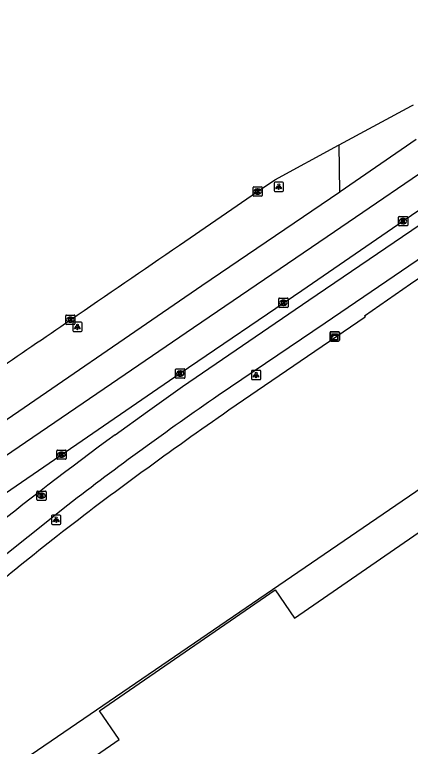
# Model space of a CAD drawing. Extents: x 157692 to 159670, y 381454 to 383289.
# Drawn here: x 157857.3 to 157899.9, y 383101 to 383179.9 of the extents above; entities that cross this region are included whole.
import ezdxf

# ---------------------------------------------------------------- set-up
doc = ezdxf.new("R2010")
doc.units = 0
for name, color, linetype in [('IMGEO_Berm_open', 7, 'Continuous'), ('IMGEO_Fietspad_open', 7, 'Continuous'), ('IMGEO_Kast', 7, 'Continuous'), ('IMGEO_Kolk', 7, 'Continuous'), ('IMGEO_Lichtpunt', 7, 'Continuous'), ('IMGEO_OVBaan_gesloten', 7, 'Continuous'), ('IMGEO_Pand', 7, 'Continuous'), ('IMGEO_Rijbaan_regionaal_gesloten', 7, 'Continuous'), ('IMGEO_Rioolput', 7, 'Continuous'), ('IMGEO_Voetpad_open', 7, 'Continuous')]:
    doc.layers.add(name, color=color, linetype=linetype)

msp = doc.modelspace()

# ---------------------------------------------------------------- linework, layer by layer
at = {"layer": 'IMGEO_Berm_open'}
msp.add_lwpolyline([(157892.321, 383160.768), (157892.252, 383165.817)], dxfattribs=at)
at = {"layer": 'IMGEO_Fietspad_open'}
for points in [[(157868.148, 383134.571), (157871.623, 383137.076), (157875.4, 383139.766), (157888.982, 383149.073), (157918.475, 383169.138), (157918.298, 383169.449), (157919.766, 383170.483)], [(157925.087, 383169.992), (157922.064, 383167.929), (157890.766, 383146.6), (157879.23, 383138.78)], [(157863.051, 383126.986), (157854.443, 383120.147), (157835.149, 383104.075), (157832.086, 383101.621)]]:
    msp.add_lwpolyline(points, dxfattribs=at)
for centre, radius, start, end in [((158092.175, 382829.668), 375.361, 124.56268, 127.61915), ((158102.831, 382814.768), 396.674, 126.27262, 128.89421)]:
    msp.add_arc(centre, radius, start, end, dxfattribs=at)
at = {"layer": 'IMGEO_Kast'}
for p, q in [((157891.359, 383145.671), (157892.2, 383145.671)), ((157892.2, 383145.671), (157891.359, 383145.671)), ((157891.284, 383144.746), (157891.284, 383145.587)), ((157891.284, 383145.587), (157891.284, 383144.746)), ((157892.284, 383145.596), (157892.284, 383144.755)), ((157892.284, 383144.755), (157892.284, 383145.596)), ((157892.209, 383144.671), (157891.368, 383144.671)), ((157891.368, 383144.671), (157892.209, 383144.671))]:
    msp.add_line(p, q, dxfattribs=at)
for points in [[(157891.479, 383145.461), (157892.079, 383145.461), (157892.079, 383145.376), (157891.479, 383145.376), (157891.479, 383145.461)], [(157891.479, 383145.286), (157892.079, 383145.286), (157892.079, 383144.797), (157891.479, 383144.797), (157891.479, 383145.286)]]:
    msp.add_lwpolyline(points, dxfattribs=at)
msp.add_circle((157891.563, 383145.135), 0.0377, dxfattribs=at)
for centre, start, end in [((157891.362, 383145.593), 92.4484, 184.28452), ((157891.362, 383145.593), 92.4484, 184.28452), ((157892.206, 383145.593), 2.4484, 94.28452), ((157892.206, 383145.593), 2.4484, 94.28452), ((157891.362, 383144.749), 182.4484, 274.28452), ((157891.362, 383144.749), 182.4484, 274.28452), ((157892.206, 383144.749), 272.4484, 4.28452), ((157892.206, 383144.749), 272.4484, 4.28452)]:
    msp.add_arc(centre, 0.0779, start, end, dxfattribs=at)
at = {"layer": 'IMGEO_Kolk'}
for p, q in [((157882.983, 383160.356), (157882.983, 383161.208)), ((157883.058, 383161.282), (157883.91, 383161.282)), ((157883.471, 383161.062), (157883.496, 383161.062)), ((157883.984, 383161.208), (157883.984, 383160.356)), ((157883.91, 383160.282), (157883.058, 383160.282)), ((157883.494, 383160.502), (157883.469, 383160.502)), ((157898.643, 383157.164), (157898.643, 383158.016)), ((157898.718, 383158.09), (157899.57, 383158.09)), ((157899.131, 383157.87), (157899.156, 383157.87)), ((157899.644, 383158.016), (157899.644, 383157.164)), ((157899.57, 383157.09), (157898.718, 383157.09)), ((157899.154, 383157.31), (157899.129, 383157.31)), ((157885.752, 383148.367), (157885.752, 383149.219)), ((157885.827, 383149.293), (157886.679, 383149.293)), ((157886.24, 383149.073), (157886.265, 383149.073)), ((157886.753, 383149.219), (157886.753, 383148.367)), ((157886.679, 383148.293), (157885.827, 383148.293)), ((157886.263, 383148.513), (157886.238, 383148.513)), ((157862.808, 383146.539), (157862.808, 383147.391)), ((157862.883, 383147.465), (157863.735, 383147.465)), ((157863.296, 383147.245), (157863.321, 383147.245)), ((157863.809, 383147.391), (157863.809, 383146.539)), ((157863.735, 383146.465), (157862.883, 383146.465)), ((157863.319, 383146.685), (157863.294, 383146.685)), ((157874.648, 383140.734), (157874.648, 383141.586)), ((157874.723, 383141.66), (157875.575, 383141.66)), ((157875.136, 383141.44), (157875.161, 383141.44)), ((157875.649, 383141.586), (157875.649, 383140.734)), ((157875.575, 383140.66), (157874.723, 383140.66)), ((157875.159, 383140.88), (157875.134, 383140.88)), ((157861.851, 383131.993), (157861.851, 383132.845)), ((157861.926, 383132.919), (157862.778, 383132.919)), ((157862.339, 383132.699), (157862.364, 383132.699)), ((157862.852, 383132.845), (157862.852, 383131.993)), ((157862.778, 383131.919), (157861.926, 383131.919)), ((157862.362, 383132.139), (157862.337, 383132.139))]:
    msp.add_line(p, q, dxfattribs=at)
for points in [[(157882.983, 383160.356), (157882.983, 383161.208)], [(157883.058, 383161.282), (157883.91, 383161.282)], [(157883.304, 383160.982), (157883.427, 383160.982), (157883.427, 383160.831), (157883.557, 383160.982), (157883.721, 383160.982), (157883.575, 383160.831), (157883.728, 383160.582), (157883.576, 383160.582), (157883.491, 383160.746), (157883.427, 383160.679), (157883.427, 383160.582), (157883.304, 383160.582), (157883.304, 383160.982)], [(157883.984, 383161.208), (157883.984, 383160.356)], [(157883.91, 383160.282), (157883.058, 383160.282)], [(157898.643, 383157.164), (157898.643, 383158.016)], [(157898.718, 383158.09), (157899.57, 383158.09)], [(157898.964, 383157.79), (157899.087, 383157.79), (157899.087, 383157.639), (157899.217, 383157.79), (157899.381, 383157.79), (157899.235, 383157.639), (157899.388, 383157.39), (157899.236, 383157.39), (157899.151, 383157.554), (157899.087, 383157.487), (157899.087, 383157.39), (157898.964, 383157.39), (157898.964, 383157.79)], [(157899.644, 383158.016), (157899.644, 383157.164)], [(157899.57, 383157.09), (157898.718, 383157.09)], [(157885.752, 383148.367), (157885.752, 383149.219)], [(157885.827, 383149.293), (157886.679, 383149.293)], [(157886.073, 383148.993), (157886.196, 383148.993), (157886.196, 383148.842), (157886.326, 383148.993), (157886.49, 383148.993), (157886.344, 383148.842), (157886.497, 383148.593), (157886.345, 383148.593), (157886.26, 383148.757), (157886.196, 383148.69), (157886.196, 383148.593), (157886.073, 383148.593), (157886.073, 383148.993)], [(157886.753, 383149.219), (157886.753, 383148.367)], [(157886.679, 383148.293), (157885.827, 383148.293)], [(157862.808, 383146.539), (157862.808, 383147.391)], [(157862.883, 383147.465), (157863.735, 383147.465)], [(157863.809, 383147.391), (157863.809, 383146.539)], [(157863.735, 383146.465), (157862.883, 383146.465)], [(157863.129, 383147.165), (157863.252, 383147.165), (157863.252, 383147.014), (157863.382, 383147.165), (157863.546, 383147.165), (157863.4, 383147.014), (157863.553, 383146.765), (157863.401, 383146.765), (157863.316, 383146.929), (157863.252, 383146.862), (157863.252, 383146.765), (157863.129, 383146.765), (157863.129, 383147.165)], [(157874.648, 383140.734), (157874.648, 383141.586)], [(157874.723, 383141.66), (157875.575, 383141.66)], [(157874.969, 383141.36), (157875.092, 383141.36), (157875.092, 383141.209), (157875.222, 383141.36), (157875.386, 383141.36), (157875.24, 383141.209), (157875.393, 383140.96), (157875.241, 383140.96), (157875.156, 383141.124), (157875.092, 383141.057), (157875.092, 383140.96), (157874.969, 383140.96), (157874.969, 383141.36)], [(157875.649, 383141.586), (157875.649, 383140.734)], [(157875.575, 383140.66), (157874.723, 383140.66)], [(157861.851, 383131.993), (157861.851, 383132.845)], [(157861.926, 383132.919), (157862.778, 383132.919)], [(157862.172, 383132.619), (157862.295, 383132.619), (157862.295, 383132.468), (157862.425, 383132.619), (157862.589, 383132.619), (157862.443, 383132.468), (157862.596, 383132.219), (157862.444, 383132.219), (157862.359, 383132.383), (157862.295, 383132.316), (157862.295, 383132.219), (157862.172, 383132.219), (157862.172, 383132.619)], [(157862.852, 383132.845), (157862.852, 383131.993)], [(157862.778, 383131.919), (157861.926, 383131.919)]]:
    msp.add_lwpolyline(points, dxfattribs=at)
for centre, start, end in [((157883.06, 383161.206), 91.55205, 178.44795), ((157883.06, 383161.206), 91.55205, 178.44795), ((157883.908, 383161.206), 1.55205, 88.44795), ((157883.908, 383161.206), 1.55205, 88.44795), ((157883.06, 383160.358), 181.55205, 268.44795), ((157883.06, 383160.358), 181.55205, 268.44795), ((157883.908, 383160.358), 271.55205, 358.44795), ((157883.908, 383160.358), 271.55205, 358.44795), ((157898.72, 383158.014), 91.55205, 178.44795), ((157898.72, 383158.014), 91.55205, 178.44795), ((157899.568, 383158.014), 1.55205, 88.44795), ((157899.568, 383158.014), 1.55205, 88.44795), ((157898.72, 383157.166), 181.55205, 268.44795), ((157898.72, 383157.166), 181.55205, 268.44795), ((157899.568, 383157.166), 271.55205, 358.44795), ((157899.568, 383157.166), 271.55205, 358.44795), ((157885.829, 383149.217), 91.55205, 178.44795), ((157885.829, 383149.217), 91.55205, 178.44795), ((157886.677, 383149.217), 1.55205, 88.44795), ((157886.677, 383149.217), 1.55205, 88.44795), ((157885.829, 383148.369), 181.55205, 268.44795), ((157885.829, 383148.369), 181.55205, 268.44795), ((157886.677, 383148.369), 271.55205, 358.44795), ((157886.677, 383148.369), 271.55205, 358.44795), ((157862.885, 383147.389), 91.55205, 178.44795), ((157862.885, 383147.389), 91.55205, 178.44795), ((157863.733, 383147.389), 1.55205, 88.44795), ((157863.733, 383147.389), 1.55205, 88.44795), ((157862.885, 383146.541), 181.55205, 268.44795), ((157862.885, 383146.541), 181.55205, 268.44795), ((157863.733, 383146.541), 271.55205, 358.44795), ((157863.733, 383146.541), 271.55205, 358.44795), ((157874.725, 383141.584), 91.55205, 178.44795), ((157874.725, 383141.584), 91.55205, 178.44795), ((157875.573, 383141.584), 1.55205, 88.44795), ((157875.573, 383141.584), 1.55205, 88.44795), ((157874.725, 383140.736), 181.55205, 268.44795), ((157874.725, 383140.736), 181.55205, 268.44795), ((157875.573, 383140.736), 271.55205, 358.44795), ((157875.573, 383140.736), 271.55205, 358.44795), ((157861.928, 383132.843), 91.55205, 178.44795), ((157861.928, 383132.843), 91.55205, 178.44795), ((157862.776, 383132.843), 1.55205, 88.44795), ((157862.776, 383132.843), 1.55205, 88.44795), ((157861.928, 383131.995), 181.55205, 268.44795), ((157861.928, 383131.995), 181.55205, 268.44795), ((157862.776, 383131.995), 271.55205, 358.44795), ((157862.776, 383131.995), 271.55205, 358.44795)]:
    msp.add_arc(centre, 0.0765, start, end, dxfattribs=at)
for centre, major_axis, ratio, start_param, end_param in [((157883.47, 383160.782), (-0.387, 0.002), 0.722429, 4.712389, 7.853982), ((157883.495, 383160.782), (-0.39, 0.002), 0.717154, 1.570796, 4.712389), ((157899.13, 383157.59), (-0.387, 0.002), 0.722429, 4.712389, 7.853982), ((157899.155, 383157.59), (-0.39, 0.002), 0.717154, 1.570796, 4.712389), ((157886.239, 383148.793), (-0.387, 0.002), 0.722429, 4.712389, 7.853982), ((157886.264, 383148.793), (-0.39, 0.002), 0.717154, 1.570796, 4.712389), ((157863.295, 383146.965), (-0.387, 0.002), 0.722429, 4.712389, 7.853982), ((157863.32, 383146.965), (-0.39, 0.002), 0.717154, 1.570796, 4.712389), ((157875.135, 383141.16), (-0.387, 0.002), 0.722429, 4.712389, 7.853982), ((157875.16, 383141.16), (-0.39, 0.002), 0.717154, 1.570796, 4.712389), ((157862.338, 383132.419), (-0.387, 0.002), 0.722429, 4.712389, 7.853982), ((157862.363, 383132.419), (-0.39, 0.002), 0.717154, 1.570796, 4.712389)]:
    msp.add_ellipse(centre, major_axis=major_axis, ratio=ratio, start_param=start_param, end_param=end_param, dxfattribs=at)
at = {"layer": 'IMGEO_Lichtpunt'}
for p, q in [((157885.257, 383161.7), (157885.257, 383160.893)), ((157885.257, 383161.7), (157885.257, 383160.893)), ((157886.159, 383161.795), (157885.351, 383161.795)), ((157886.159, 383161.795), (157885.351, 383161.795)), ((157886.253, 383160.893), (157886.253, 383161.7)), ((157886.253, 383160.893), (157886.253, 383161.7)), ((157885.351, 383160.799), (157886.159, 383160.799)), ((157885.351, 383160.799), (157886.159, 383160.799)), ((157863.57, 383146.594), (157863.57, 383145.787)), ((157863.57, 383146.594), (157863.57, 383145.787)), ((157864.472, 383146.689), (157863.664, 383146.689)), ((157864.472, 383146.689), (157863.664, 383146.689)), ((157864.566, 383145.787), (157864.566, 383146.594)), ((157864.566, 383145.787), (157864.566, 383146.594)), ((157863.664, 383145.693), (157864.472, 383145.693)), ((157863.664, 383145.693), (157864.472, 383145.693)), ((157882.817, 383141.407), (157882.817, 383140.6)), ((157882.817, 383141.407), (157882.817, 383140.6)), ((157883.719, 383141.502), (157882.911, 383141.502)), ((157883.719, 383141.502), (157882.911, 383141.502)), ((157883.813, 383140.6), (157883.813, 383141.407)), ((157883.813, 383140.6), (157883.813, 383141.407)), ((157882.911, 383140.506), (157883.719, 383140.506)), ((157882.911, 383140.506), (157883.719, 383140.506)), ((157861.29, 383125.808), (157861.29, 383125.001)), ((157861.29, 383125.808), (157861.29, 383125.001)), ((157862.192, 383125.903), (157861.384, 383125.903)), ((157862.192, 383125.903), (157861.384, 383125.903)), ((157862.286, 383125.001), (157862.286, 383125.808)), ((157862.286, 383125.001), (157862.286, 383125.808)), ((157861.384, 383124.907), (157862.192, 383124.907)), ((157861.384, 383124.907), (157862.192, 383124.907))]:
    msp.add_line(p, q, dxfattribs=at)
for points in [[(157885.631, 383161.364), (157885.67, 383161.336), (157885.482, 383161.074), (157885.444, 383161.101), (157885.631, 383161.364)], [(157885.733, 383161.316), (157885.78, 383161.316), (157885.78, 383160.994), (157885.733, 383160.994), (157885.733, 383161.316)], [(157885.843, 383161.336), (157885.881, 383161.363), (157886.068, 383161.101), (157886.029, 383161.073), (157885.843, 383161.336)], [(157863.944, 383146.258), (157863.983, 383146.23), (157863.795, 383145.968), (157863.757, 383145.995), (157863.944, 383146.258)], [(157864.046, 383146.21), (157864.093, 383146.21), (157864.093, 383145.888), (157864.046, 383145.888), (157864.046, 383146.21)], [(157864.156, 383146.23), (157864.194, 383146.257), (157864.381, 383145.995), (157864.342, 383145.967), (157864.156, 383146.23)], [(157883.191, 383141.071), (157883.23, 383141.043), (157883.042, 383140.781), (157883.004, 383140.808), (157883.191, 383141.071)], [(157883.293, 383141.023), (157883.34, 383141.023), (157883.34, 383140.701), (157883.293, 383140.701), (157883.293, 383141.023)], [(157883.403, 383141.043), (157883.441, 383141.07), (157883.628, 383140.808), (157883.589, 383140.78), (157883.403, 383141.043)], [(157861.664, 383125.472), (157861.703, 383125.444), (157861.515, 383125.182), (157861.477, 383125.209), (157861.664, 383125.472)], [(157861.766, 383125.424), (157861.813, 383125.424), (157861.813, 383125.102), (157861.766, 383125.102), (157861.766, 383125.424)], [(157861.876, 383125.444), (157861.914, 383125.471), (157862.101, 383125.209), (157862.062, 383125.181), (157861.876, 383125.444)]]:
    msp.add_lwpolyline(points, dxfattribs=at)
for centre in [(157885.756, 383161.498), (157864.069, 383146.392), (157883.316, 383141.205), (157861.789, 383125.606)]:
    msp.add_circle(centre, 0.0994, dxfattribs=at)
for centre, start, end in [((157885.351, 383161.7), 90, 180), ((157885.351, 383161.7), 90, 180), ((157886.159, 383161.7), 0, 90), ((157886.159, 383161.7), 0, 90), ((157885.351, 383160.893), 180, 270), ((157885.351, 383160.893), 180, 270), ((157886.159, 383160.893), 270, 0), ((157886.159, 383160.893), 270, 360), ((157863.664, 383146.594), 90, 180), ((157863.664, 383146.594), 90, 180), ((157864.472, 383146.594), 0, 90), ((157864.472, 383146.594), 0, 90), ((157863.664, 383145.787), 180, 270), ((157863.664, 383145.787), 180, 270), ((157864.472, 383145.787), 270, 0), ((157864.472, 383145.787), 270, 360), ((157882.911, 383141.407), 90, 180), ((157882.911, 383141.407), 90, 180), ((157883.719, 383141.407), 0, 90), ((157883.719, 383141.407), 0, 90), ((157882.911, 383140.6), 180, 270), ((157882.911, 383140.6), 180, 270), ((157883.719, 383140.6), 270, 0), ((157883.719, 383140.6), 270, 360), ((157861.384, 383125.808), 90, 180), ((157861.384, 383125.808), 90, 180), ((157862.192, 383125.808), 0, 90), ((157862.192, 383125.808), 0, 90), ((157861.384, 383125.001), 180, 270), ((157861.384, 383125.001), 180, 270), ((157862.192, 383125.001), 270, 0), ((157862.192, 383125.001), 270, 360)]:
    msp.add_arc(centre, 0.0946, start, end, dxfattribs=at)
at = {"layer": 'IMGEO_OVBaan_gesloten'}
for points in [[(157892.252, 383165.817), (157900.059, 383170.036), (157900.261, 383170.145)], [(157875.052, 383155.006), (157883.484, 383160.782), (157885.352, 383162.053), (157892.19, 383165.783), (157892.252, 383165.817)]]:
    msp.add_lwpolyline(points, dxfattribs=at)
for centre, radius, start, end in [((156671.887, 384899.502), 2119.168, 304.208931, 304.593727), ((155854.099, 386058.912), 3537.847, 304.277819, 304.605235)]:
    msp.add_arc(centre, radius, start, end, dxfattribs=at)
at = {"layer": 'IMGEO_Pand'}
msp.add_lwpolyline([(157836.867, 383074.959), (157840.126, 383077.208), (157846.136, 383081.355), (157843.853, 383084.664), (157850.29, 383089.106), (157868.559, 383101.724), (157866.435, 383104.81), (157885.361, 383117.832), (157887.465, 383114.782), (157905.978, 383127.569), (157919.077, 383108.561)], dxfattribs=at)
at = {"layer": 'IMGEO_Rijbaan_regionaal_gesloten'}
for points in [[(157807.063, 383101.955), (157825.546, 383112.284), (157834.635, 383117.867), (157846.237, 383125.439), (157866.943, 383139.561), (157876.58, 383146.133), (157890.957, 383155.939), (157904.65, 383165.278), (157916.603, 383173.43), (157925.761, 383179.854)], [(157917.849, 383170.332), (157909.919, 383164.924), (157899.144, 383157.59), (157888.236, 383150.083), (157875.124, 383141.177), (157852.16, 383125.389), (157836.706, 383115.213), (157819.06, 383104.781), (157816.537, 383103.523)], [(157892.321, 383160.768), (157892.374, 383160.804), (157900.57, 383166.424)], [(157839.942, 383125.05), (157853.501, 383134.209), (157877.475, 383150.647), (157892.321, 383160.768)]]:
    msp.add_lwpolyline(points, dxfattribs=at)
at = {"layer": 'IMGEO_Rioolput'}
for p, q in [((157859.7, 383127.568), (157859.7, 383128.42)), ((157859.775, 383128.494), (157860.627, 383128.494)), ((157860.701, 383128.42), (157860.701, 383127.568)), ((157860.211, 383127.714), (157860.186, 383127.714)), ((157860.188, 383128.274), (157860.213, 383128.274)), ((157860.627, 383127.494), (157859.775, 383127.494))]:
    msp.add_line(p, q, dxfattribs=at)
for points in [[(157859.7, 383127.568), (157859.7, 383128.42)], [(157859.775, 383128.494), (157860.627, 383128.494)], [(157860.701, 383128.42), (157860.701, 383127.568)], [(157860.289, 383128.192), (157860.037, 383128.194), (157860.037, 383127.794)], [(157860.037, 383127.794), (157860.161, 383127.794), (157860.161, 383127.956), (157860.172, 383127.956)], [(157860.215, 383128.113), (157860.161, 383128.113), (157860.161, 383128.032)], [(157860.161, 383128.032), (157860.213, 383128.032)], [(157860.219, 383127.927), (157860.29, 383127.794), (157860.43, 383127.794), (157860.365, 383127.92)], [(157860.627, 383127.494), (157859.775, 383127.494)]]:
    msp.add_lwpolyline(points, dxfattribs=at)
for centre, radius, start, end in [((157859.777, 383128.418), 0.0765, 91.55205, 178.44795), ((157859.777, 383128.418), 0.0765, 91.55205, 178.44795), ((157860.625, 383128.418), 0.0765, 1.55205, 88.44795), ((157860.625, 383128.418), 0.0765, 1.55205, 88.44795), ((157859.777, 383127.57), 0.0765, 181.55205, 268.44795), ((157859.777, 383127.57), 0.0765, 181.55205, 268.44795), ((157860.171, 383127.903), 0.0533, 26.02933, 88.69889), ((157860.197, 383128.221), 0.19, 274.7715, 282.96867), ((157860.221, 383128.017), 0.0964, 77.00612, 93.18647), ((157860.235, 383128.074), 0.0378, 276.66336, 79.67722), ((157860.288, 383128.082), 0.109, 350.36119, 89.41601), ((157860.286, 383128.082), 0.112, 277.58423, 350.98172), ((157860.27, 383127.867), 0.108, 29.51342, 73.79051), ((157860.625, 383127.57), 0.0765, 271.55205, 358.44795), ((157860.625, 383127.57), 0.0765, 271.55205, 358.44795)]:
    msp.add_arc(centre, radius, start, end, dxfattribs=at)
for centre, major_axis, ratio, start_param, end_param in [((157860.187, 383127.994), (-0.387, 0.002), 0.722429, 4.712389, 7.853982), ((157860.212, 383127.994), (-0.39, 0.002), 0.717154, 1.570796, 4.712389)]:
    msp.add_ellipse(centre, major_axis=major_axis, ratio=ratio, start_param=start_param, end_param=end_param, dxfattribs=at)
at = {"layer": 'IMGEO_Voetpad_open'}
for points in [[(157924.027, 383163.392), (157922.349, 383166.022), (157899.959, 383150.789), (157894.981, 383147.345), (157895.066, 383147.254), (157880.392, 383137.203)], [(157834.676, 383078.066), (157840.852, 383082.316), (157839.117, 383084.848), (157836.857, 383088.112), (157845.521, 383094.213), (157847.116, 383091.947), (157905.419, 383131.801), (157906.196, 383132.499), (157934.865, 383090.309)]]:
    msp.add_lwpolyline(points, dxfattribs=at)
for centre, radius, start, end in [((158126.668, 382781.648), 432.517, 124.70854, 127.74374), ((158254.329, 382629.545), 630.988, 128.455784, 130.311965)]:
    msp.add_arc(centre, radius, start, end, dxfattribs=at)

doc.saveas('drawing.dxf')
